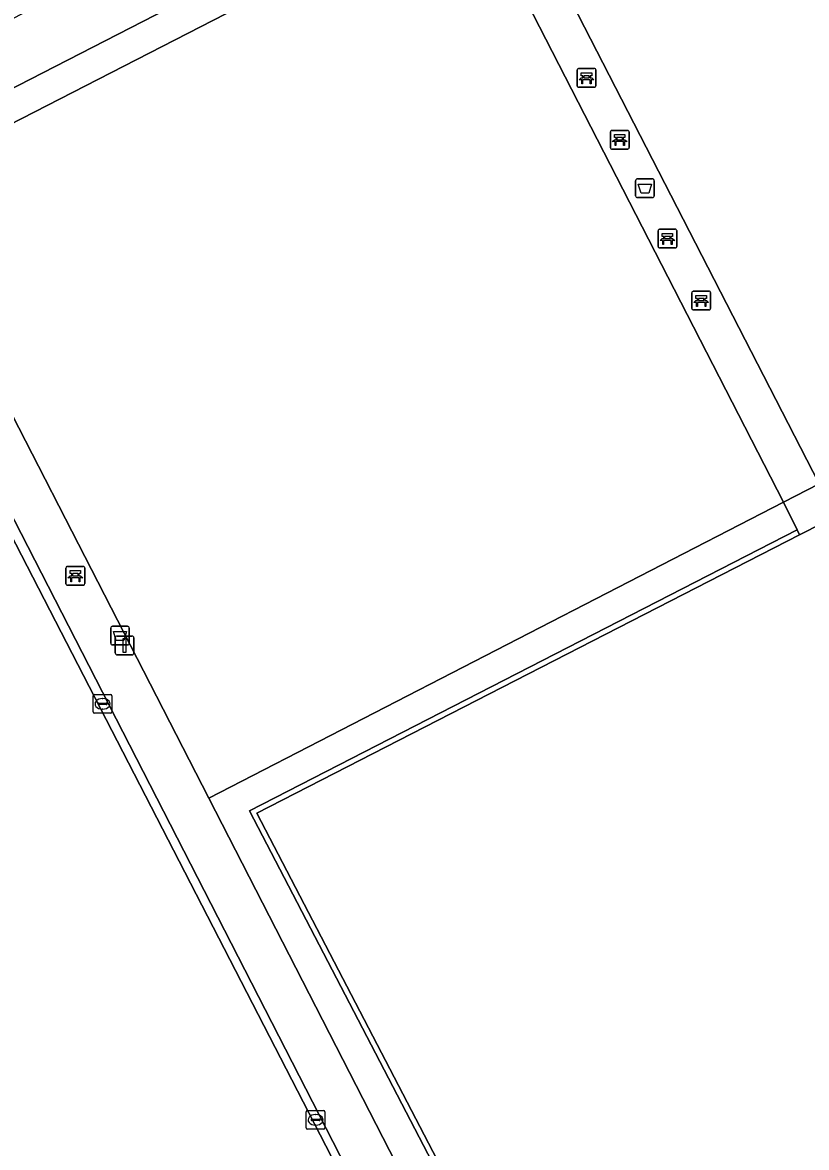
# Model space of a CAD drawing. Extents: x 158835 to 160077, y 386387 to 387778.
# Drawn here: x 159463.8 to 159505.6, y 387306.1 to 387366.1 of the extents above; entities that cross this region are included whole.
import ezdxf

# ---------------------------------------------------------------- set-up
doc = ezdxf.new("R2010")
doc.units = 0
for name, color, linetype in [('IMGEO_Afvalbak', 7, 'Continuous'), ('IMGEO_Bank', 7, 'Continuous'), ('IMGEO_Groenvoorziening', 7, 'Continuous'), ('IMGEO_Hek', 7, 'Continuous'), ('IMGEO_Kolk', 7, 'Continuous'), ('IMGEO_Lichtmast', 7, 'Continuous'), ('IMGEO_Rijbaan_lokaal_open', 7, 'Continuous'), ('IMGEO_Terreindeel_open', 7, 'Continuous'), ('IMGEO_Voetpad_onverhard', 7, 'Continuous'), ('IMGEO_Voetpad_open', 7, 'Continuous')]:
    doc.layers.add(name, color=color, linetype=linetype)

msp = doc.modelspace()

# ---------------------------------------------------------------- linework, layer by layer
at = {"layer": 'IMGEO_Afvalbak'}
for p, q in [((159496.529, 387356.869), (159496.529, 387357.669)), ((159496.529, 387357.669), (159496.529, 387356.869)), ((159496.629, 387357.769), (159497.419, 387357.769)), ((159497.419, 387357.769), (159496.629, 387357.769)), ((159497.519, 387357.669), (159497.519, 387356.869)), ((159497.519, 387356.869), (159497.519, 387357.669)), ((159497.419, 387356.769), (159496.629, 387356.769)), ((159496.629, 387356.769), (159497.419, 387356.769)), ((159468.54, 387333.017), (159468.54, 387333.817)), ((159468.54, 387333.817), (159468.54, 387333.017)), ((159468.64, 387333.917), (159469.43, 387333.917)), ((159469.43, 387333.917), (159468.64, 387333.917)), ((159469.53, 387333.817), (159469.53, 387333.017)), ((159469.53, 387333.017), (159469.53, 387333.817)), ((159469.43, 387332.917), (159468.64, 387332.917)), ((159468.64, 387332.917), (159469.43, 387332.917))]:
    msp.add_line(p, q, dxfattribs=at)
for points in [[(159496.672, 387357.483), (159497.376, 387357.483), (159497.227, 387357.013), (159496.821, 387357.013), (159496.672, 387357.483)], [(159468.683, 387333.631), (159469.387, 387333.631), (159469.238, 387333.161), (159468.832, 387333.161), (159468.683, 387333.631)]]:
    msp.add_lwpolyline(points, dxfattribs=at)
for centre, start, end in [((159496.629, 387357.669), 90, 180), ((159496.629, 387357.669), 90, 180), ((159497.419, 387357.669), 0, 90), ((159497.419, 387357.669), 360, 90), ((159496.629, 387356.869), 180, 270), ((159496.629, 387356.869), 180, 270), ((159497.419, 387356.869), 270, 0), ((159497.419, 387356.869), 270, 0), ((159468.64, 387333.817), 90, 180), ((159468.64, 387333.817), 90, 180), ((159469.43, 387333.817), 0, 90), ((159469.43, 387333.817), 360, 90), ((159468.64, 387333.017), 180, 270), ((159468.64, 387333.017), 180, 270), ((159469.43, 387333.017), 270, 0), ((159469.43, 387333.017), 270, 0)]:
    msp.add_arc(centre, 0.1, start, end, dxfattribs=at)
at = {"layer": 'IMGEO_Bank'}
for p, q in [((159493.408, 387362.724), (159493.408, 387363.565)), ((159493.408, 387363.565), (159493.408, 387362.724)), ((159493.483, 387363.649), (159494.324, 387363.649)), ((159494.324, 387363.649), (159493.483, 387363.649)), ((159494.408, 387363.574), (159494.408, 387362.733)), ((159494.408, 387362.733), (159494.408, 387363.574)), ((159494.105, 387363.047), (159493.712, 387363.047)), ((159493.717, 387363.155), (159493.717, 387363.261)), ((159493.761, 387363.261), (159493.761, 387363.155)), ((159494.049, 387363.267), (159493.767, 387363.267)), ((159493.767, 387363.149), (159494.049, 387363.149)), ((159494.055, 387363.155), (159494.055, 387363.261)), ((159494.099, 387363.261), (159494.099, 387363.155)), ((159494.333, 387362.649), (159493.492, 387362.649)), ((159493.492, 387362.649), (159494.333, 387362.649)), ((159495.182, 387359.429), (159495.182, 387360.27)), ((159495.182, 387360.27), (159495.182, 387359.429)), ((159495.257, 387360.354), (159496.098, 387360.354)), ((159496.098, 387360.354), (159495.257, 387360.354)), ((159495.491, 387359.86), (159495.491, 387359.966)), ((159495.535, 387359.966), (159495.535, 387359.86)), ((159495.823, 387359.972), (159495.541, 387359.972)), ((159495.541, 387359.854), (159495.823, 387359.854)), ((159495.829, 387359.86), (159495.829, 387359.966)), ((159495.873, 387359.966), (159495.873, 387359.86)), ((159496.182, 387360.279), (159496.182, 387359.438)), ((159496.182, 387359.438), (159496.182, 387360.279)), ((159496.107, 387359.354), (159495.266, 387359.354)), ((159495.266, 387359.354), (159496.107, 387359.354)), ((159495.879, 387359.752), (159495.486, 387359.752)), ((159497.8, 387355.084), (159498.641, 387355.084)), ((159498.641, 387355.084), (159497.8, 387355.084)), ((159497.725, 387354.159), (159497.725, 387355)), ((159497.725, 387355), (159497.725, 387354.159)), ((159498.422, 387354.482), (159498.029, 387354.482)), ((159498.034, 387354.59), (159498.034, 387354.696)), ((159498.078, 387354.696), (159498.078, 387354.59)), ((159498.366, 387354.702), (159498.084, 387354.702)), ((159498.084, 387354.584), (159498.366, 387354.584)), ((159498.372, 387354.59), (159498.372, 387354.696)), ((159498.416, 387354.696), (159498.416, 387354.59)), ((159498.725, 387355.009), (159498.725, 387354.168)), ((159498.725, 387354.168), (159498.725, 387355.009)), ((159498.65, 387354.084), (159497.809, 387354.084)), ((159497.809, 387354.084), (159498.65, 387354.084)), ((159499.528, 387350.852), (159499.528, 387351.693)), ((159499.528, 387351.693), (159499.528, 387350.852)), ((159499.603, 387351.777), (159500.444, 387351.777)), ((159500.444, 387351.777), (159499.603, 387351.777)), ((159500.528, 387351.702), (159500.528, 387350.861)), ((159500.528, 387350.861), (159500.528, 387351.702)), ((159500.225, 387351.175), (159499.832, 387351.175)), ((159499.837, 387351.283), (159499.837, 387351.389)), ((159499.881, 387351.389), (159499.881, 387351.283)), ((159500.169, 387351.395), (159499.887, 387351.395)), ((159499.887, 387351.277), (159500.169, 387351.277)), ((159500.175, 387351.283), (159500.175, 387351.389)), ((159500.219, 387351.389), (159500.219, 387351.283)), ((159500.453, 387350.777), (159499.612, 387350.777)), ((159499.612, 387350.777), (159500.453, 387350.777)), ((159466.227, 387337.103), (159467.068, 387337.103)), ((159467.068, 387337.103), (159466.227, 387337.103)), ((159466.152, 387336.178), (159466.152, 387337.019)), ((159466.152, 387337.019), (159466.152, 387336.178)), ((159466.849, 387336.501), (159466.456, 387336.501)), ((159466.461, 387336.609), (159466.461, 387336.715)), ((159466.505, 387336.715), (159466.505, 387336.609)), ((159466.793, 387336.721), (159466.511, 387336.721)), ((159466.511, 387336.603), (159466.793, 387336.603)), ((159466.799, 387336.609), (159466.799, 387336.715)), ((159466.843, 387336.715), (159466.843, 387336.609)), ((159467.152, 387337.028), (159467.152, 387336.187)), ((159467.152, 387336.187), (159467.152, 387337.028)), ((159467.077, 387336.103), (159466.236, 387336.103)), ((159466.236, 387336.103), (159467.077, 387336.103))]:
    msp.add_line(p, q, dxfattribs=at)
for points in [[(159493.655, 387363.047), (159493.513, 387363.047), (159493.625, 387363.149), (159493.711, 387363.149)], [(159493.711, 387363.267), (159493.625, 387363.267), (159493.625, 387363.428), (159494.188, 387363.428), (159494.188, 387363.267), (159494.105, 387363.267)], [(159493.705, 387363.04), (159493.705, 387362.833), (159493.662, 387362.833), (159493.662, 387363.04)], [(159494.105, 387363.149), (159494.188, 387363.149), (159494.3, 387363.047), (159494.161, 387363.047)], [(159494.155, 387363.04), (159494.155, 387362.833), (159494.111, 387362.833), (159494.111, 387363.04)], [(159495.429, 387359.752), (159495.287, 387359.752), (159495.399, 387359.854), (159495.485, 387359.854)], [(159495.485, 387359.972), (159495.399, 387359.972), (159495.399, 387360.133), (159495.962, 387360.133), (159495.962, 387359.972), (159495.879, 387359.972)], [(159495.879, 387359.854), (159495.962, 387359.854), (159496.074, 387359.752), (159495.935, 387359.752)], [(159495.479, 387359.745), (159495.479, 387359.538), (159495.436, 387359.538), (159495.436, 387359.745)], [(159495.929, 387359.745), (159495.929, 387359.538), (159495.885, 387359.538), (159495.885, 387359.745)], [(159497.972, 387354.482), (159497.83, 387354.482), (159497.942, 387354.584), (159498.028, 387354.584)], [(159498.028, 387354.702), (159497.942, 387354.702), (159497.942, 387354.863), (159498.505, 387354.863), (159498.505, 387354.702), (159498.422, 387354.702)], [(159498.022, 387354.475), (159498.022, 387354.268), (159497.979, 387354.268), (159497.979, 387354.475)], [(159498.422, 387354.584), (159498.505, 387354.584), (159498.617, 387354.482), (159498.478, 387354.482)], [(159498.472, 387354.475), (159498.472, 387354.268), (159498.428, 387354.268), (159498.428, 387354.475)], [(159499.831, 387351.395), (159499.745, 387351.395), (159499.745, 387351.556), (159500.308, 387351.556), (159500.308, 387351.395), (159500.225, 387351.395)], [(159499.775, 387351.175), (159499.633, 387351.175), (159499.745, 387351.277), (159499.831, 387351.277)], [(159499.825, 387351.168), (159499.825, 387350.961), (159499.782, 387350.961), (159499.782, 387351.168)], [(159500.225, 387351.277), (159500.308, 387351.277), (159500.42, 387351.175), (159500.281, 387351.175)], [(159500.275, 387351.168), (159500.275, 387350.961), (159500.231, 387350.961), (159500.231, 387351.168)], [(159466.399, 387336.501), (159466.257, 387336.501), (159466.369, 387336.603), (159466.455, 387336.603)], [(159466.455, 387336.721), (159466.369, 387336.721), (159466.369, 387336.882), (159466.932, 387336.882), (159466.932, 387336.721), (159466.849, 387336.721)], [(159466.449, 387336.494), (159466.449, 387336.287), (159466.406, 387336.287), (159466.406, 387336.494)], [(159466.849, 387336.603), (159466.932, 387336.603), (159467.044, 387336.501), (159466.905, 387336.501)], [(159466.899, 387336.494), (159466.899, 387336.287), (159466.855, 387336.287), (159466.855, 387336.494)]]:
    msp.add_lwpolyline(points, dxfattribs=at)
for centre, radius, start, end in [((159493.486, 387363.571), 0.0779, 92.4484, 184.28452), ((159493.486, 387363.571), 0.0779, 92.4484, 184.28452), ((159494.33, 387363.571), 0.0779, 2.4484, 94.28452), ((159494.33, 387363.571), 0.0779, 2.4484, 94.28452), ((159493.655, 387363.04), 0.00671, 2.89567, 87.10433), ((159493.712, 387363.04), 0.00671, 92.89567, 177.10433), ((159493.71, 387363.26), 0.00671, 2.89567, 87.10433), ((159493.71, 387363.156), 0.00671, 272.89567, 357.10433), ((159493.767, 387363.26), 0.00671, 92.89567, 177.10433), ((159493.767, 387363.156), 0.00671, 182.89567, 267.10433), ((159494.049, 387363.26), 0.00671, 2.89567, 87.10433), ((159494.049, 387363.156), 0.00671, 272.89567, 357.10433), ((159494.106, 387363.26), 0.00671, 92.89567, 177.10433), ((159494.106, 387363.156), 0.00671, 182.89567, 267.10433), ((159494.104, 387363.04), 0.00671, 2.89567, 87.10433), ((159494.161, 387363.04), 0.00671, 92.89567, 177.10433), ((159493.486, 387362.727), 0.0779, 182.4484, 274.28452), ((159493.486, 387362.727), 0.0779, 182.4484, 274.28452), ((159494.33, 387362.727), 0.0779, 272.4484, 4.28452), ((159494.33, 387362.727), 0.0779, 272.4484, 4.28452), ((159495.26, 387360.276), 0.0779, 92.4484, 184.28452), ((159495.26, 387360.276), 0.0779, 92.4484, 184.28452), ((159495.484, 387359.965), 0.00671, 2.89567, 87.10433), ((159495.484, 387359.861), 0.00671, 272.89567, 357.10433), ((159495.541, 387359.965), 0.00671, 92.89567, 177.10433), ((159495.541, 387359.861), 0.00671, 182.89567, 267.10433), ((159495.823, 387359.965), 0.00671, 2.89567, 87.10433), ((159495.823, 387359.861), 0.00671, 272.89567, 357.10433), ((159495.88, 387359.965), 0.00671, 92.89567, 177.10433), ((159495.88, 387359.861), 0.00671, 182.89567, 267.10433), ((159496.104, 387360.276), 0.0779, 2.4484, 94.28452), ((159496.104, 387360.276), 0.0779, 2.4484, 94.28452), ((159495.26, 387359.432), 0.0779, 182.4484, 274.28452), ((159495.26, 387359.432), 0.0779, 182.4484, 274.28452), ((159495.429, 387359.745), 0.00671, 2.89567, 87.10433), ((159495.486, 387359.745), 0.00671, 92.89567, 177.10433), ((159495.878, 387359.745), 0.00671, 2.89567, 87.10433), ((159495.935, 387359.745), 0.00671, 92.89567, 177.10433), ((159496.104, 387359.432), 0.0779, 272.4484, 4.28452), ((159496.104, 387359.432), 0.0779, 272.4484, 4.28452), ((159497.803, 387355.006), 0.0779, 92.4484, 184.28452), ((159497.803, 387355.006), 0.0779, 92.4484, 184.28452), ((159498.647, 387355.006), 0.0779, 2.4484, 94.28452), ((159498.647, 387355.006), 0.0779, 2.4484, 94.28452), ((159497.972, 387354.475), 0.00671, 2.89567, 87.10433), ((159498.029, 387354.475), 0.00671, 92.89567, 177.10433), ((159498.027, 387354.695), 0.00671, 2.89567, 87.10433), ((159498.027, 387354.591), 0.00671, 272.89567, 357.10433), ((159498.084, 387354.695), 0.00671, 92.89567, 177.10433), ((159498.084, 387354.591), 0.00671, 182.89567, 267.10433), ((159498.366, 387354.695), 0.00671, 2.89567, 87.10433), ((159498.366, 387354.591), 0.00671, 272.89567, 357.10433), ((159498.423, 387354.695), 0.00671, 92.89567, 177.10433), ((159498.423, 387354.591), 0.00671, 182.89567, 267.10433), ((159498.421, 387354.475), 0.00671, 2.89567, 87.10433), ((159498.478, 387354.475), 0.00671, 92.89567, 177.10433), ((159497.803, 387354.162), 0.0779, 182.4484, 274.28452), ((159497.803, 387354.162), 0.0779, 182.4484, 274.28452), ((159498.647, 387354.162), 0.0779, 272.4484, 4.28452), ((159498.647, 387354.162), 0.0779, 272.4484, 4.28452), ((159499.606, 387351.699), 0.0779, 92.4484, 184.28452), ((159499.606, 387351.699), 0.0779, 92.4484, 184.28452), ((159500.45, 387351.699), 0.0779, 2.4484, 94.28452), ((159500.45, 387351.699), 0.0779, 2.4484, 94.28452), ((159499.606, 387350.855), 0.0779, 182.4484, 274.28452), ((159499.606, 387350.855), 0.0779, 182.4484, 274.28452), ((159499.775, 387351.168), 0.00671, 2.89567, 87.10433), ((159499.832, 387351.168), 0.00671, 92.89567, 177.10433), ((159499.83, 387351.388), 0.00671, 2.89567, 87.10433), ((159499.83, 387351.284), 0.00671, 272.89567, 357.10433), ((159499.887, 387351.388), 0.00671, 92.89567, 177.10433), ((159499.887, 387351.284), 0.00671, 182.89567, 267.10433), ((159500.169, 387351.388), 0.00671, 2.89567, 87.10433), ((159500.169, 387351.284), 0.00671, 272.89567, 357.10433), ((159500.226, 387351.388), 0.00671, 92.89567, 177.10433), ((159500.226, 387351.284), 0.00671, 182.89567, 267.10433), ((159500.224, 387351.168), 0.00671, 2.89567, 87.10433), ((159500.281, 387351.168), 0.00671, 92.89567, 177.10433), ((159500.45, 387350.855), 0.0779, 272.4484, 4.28452), ((159500.45, 387350.855), 0.0779, 272.4484, 4.28452), ((159466.23, 387337.025), 0.0779, 92.4484, 184.28452), ((159466.23, 387337.025), 0.0779, 92.4484, 184.28452), ((159467.074, 387337.025), 0.0779, 2.4484, 94.28452), ((159467.074, 387337.025), 0.0779, 2.4484, 94.28452), ((159466.399, 387336.494), 0.00671, 2.89567, 87.10433), ((159466.456, 387336.494), 0.00671, 92.89567, 177.10433), ((159466.454, 387336.714), 0.00671, 2.89567, 87.10433), ((159466.454, 387336.61), 0.00671, 272.89567, 357.10433), ((159466.511, 387336.714), 0.00671, 92.89567, 177.10433), ((159466.511, 387336.61), 0.00671, 182.89567, 267.10433), ((159466.793, 387336.714), 0.00671, 2.89567, 87.10433), ((159466.793, 387336.61), 0.00671, 272.89567, 357.10433), ((159466.85, 387336.714), 0.00671, 92.89567, 177.10433), ((159466.85, 387336.61), 0.00671, 182.89567, 267.10433), ((159466.848, 387336.494), 0.00671, 2.89567, 87.10433), ((159466.905, 387336.494), 0.00671, 92.89567, 177.10433), ((159466.23, 387336.181), 0.0779, 182.4484, 274.28452), ((159466.23, 387336.181), 0.0779, 182.4484, 274.28452), ((159467.074, 387336.181), 0.0779, 272.4484, 4.28452), ((159467.074, 387336.181), 0.0779, 272.4484, 4.28452)]:
    msp.add_arc(centre, radius, start, end, dxfattribs=at)
at = {"layer": 'IMGEO_Groenvoorziening'}
msp.add_lwpolyline([(159507.539, 387383.472), (159525.266, 387349.051), (159507.288, 387339.828), (159507.184, 387339.775), (159505.445, 387338.883), (159505.276, 387338.796), (159476.339, 387323.951), (159497.402, 387283.466), (159499.18, 387284.357), (159527.523, 387298.562), (159531.09, 387291.559), (159532.147, 387291.955), (159532.668, 387290.563), (159531.858, 387290.259), (159534.414, 387285.356), (159505.554, 387270.805), (159505.066, 387271.781), (159504.621, 387271.564), (159505.597, 387269.689), (159532.175, 387283.323), (159533.536, 387284.016), (159559.064, 387297.137)], dxfattribs=at)
for points in [[(159505.143, 387339.064), (159504.422, 387340.529), (159473.762, 387324.755), (159490.543, 387292.028), (159496.416, 387280.574), (159499.65, 387282.24), (159498.833, 387283.847), (159498.821, 387283.841), (159497.272, 387283.065), (159475.934, 387324.08)], [(159505.276, 387338.796), (159505.143, 387339.064), (159475.934, 387324.08), (159497.272, 387283.065), (159498.821, 387283.841), (159498.833, 387283.847), (159499.332, 387284.098), (159499.18, 387284.357), (159497.402, 387283.466), (159476.339, 387323.951)]]:
    msp.add_lwpolyline(points, close=True, dxfattribs=at)
at = {"layer": 'IMGEO_Hek'}
for points in [[(159487.627, 387373.23), (159456.956, 387357.487), (159465.044, 387341.751)], [(159481.807, 387302.728), (159458.657, 387347.608)], [(159504.422, 387340.529), (159506.312, 387341.501)], [(159473.762, 387324.755), (159465.776, 387340.338)], [(159473.762, 387324.755), (159504.422, 387340.529)]]:
    msp.add_lwpolyline(points, dxfattribs=at)
at = {"layer": 'IMGEO_Kolk'}
for p, q in [((159467.602, 387329.354), (159467.602, 387330.206)), ((159467.677, 387330.28), (159468.529, 387330.28)), ((159468.09, 387330.06), (159468.115, 387330.06)), ((159468.603, 387330.206), (159468.603, 387329.354)), ((159468.529, 387329.28), (159467.677, 387329.28)), ((159467.861, 387329.774), (159467.861, 387329.786)), ((159468.299, 387329.737), (159467.901, 387329.737)), ((159467.904, 387329.823), (159468.302, 387329.823)), ((159468.113, 387329.5), (159468.088, 387329.5)), ((159468.345, 387329.786), (159468.345, 387329.774)), ((159478.964, 387307.173), (159478.964, 387308.025)), ((159479.039, 387308.099), (159479.891, 387308.099)), ((159479.452, 387307.879), (159479.477, 387307.879)), ((159479.965, 387308.025), (159479.965, 387307.173)), ((159479.891, 387307.099), (159479.039, 387307.099)), ((159479.223, 387307.593), (159479.223, 387307.605)), ((159479.661, 387307.556), (159479.263, 387307.556)), ((159479.266, 387307.642), (159479.664, 387307.642)), ((159479.475, 387307.319), (159479.45, 387307.319)), ((159479.707, 387307.605), (159479.707, 387307.593))]:
    msp.add_line(p, q, dxfattribs=at)
for points in [[(159467.602, 387329.354), (159467.602, 387330.206)], [(159467.677, 387330.28), (159468.529, 387330.28)], [(159468.603, 387330.206), (159468.603, 387329.354)], [(159468.529, 387329.28), (159467.677, 387329.28)], [(159478.964, 387307.173), (159478.964, 387308.025)], [(159479.039, 387308.099), (159479.891, 387308.099)], [(159479.965, 387308.025), (159479.965, 387307.173)], [(159479.891, 387307.099), (159479.039, 387307.099)]]:
    msp.add_lwpolyline(points, dxfattribs=at)
for centre, radius, start, end in [((159467.679, 387330.204), 0.0765, 91.55205, 178.44795), ((159467.679, 387330.204), 0.0765, 91.55205, 178.44795), ((159468.527, 387330.204), 0.0765, 1.55205, 88.44795), ((159468.527, 387330.204), 0.0765, 1.55205, 88.44795), ((159467.679, 387329.356), 0.0765, 181.55205, 268.44795), ((159467.679, 387329.356), 0.0765, 181.55205, 268.44795), ((159467.901, 387329.783), 0.0403, 85.87752, 175.75265), ((159467.898, 387329.773), 0.0366, 178.93798, 274.71019), ((159468.302, 387329.78), 0.043, 264.86636, 352.45326), ((159468.306, 387329.785), 0.0386, 1.73085, 96.63898), ((159468.527, 387329.356), 0.0765, 271.55205, 358.44795), ((159468.527, 387329.356), 0.0765, 271.55205, 358.44795), ((159479.041, 387308.023), 0.0765, 91.55205, 178.44795), ((159479.041, 387308.023), 0.0765, 91.55205, 178.44795), ((159479.889, 387308.023), 0.0765, 1.55205, 88.44795), ((159479.889, 387308.023), 0.0765, 1.55205, 88.44795), ((159479.041, 387307.175), 0.0765, 181.55205, 268.44795), ((159479.041, 387307.175), 0.0765, 181.55205, 268.44795), ((159479.263, 387307.602), 0.0403, 85.87752, 175.75265), ((159479.26, 387307.592), 0.0366, 178.93798, 274.71019), ((159479.664, 387307.599), 0.043, 264.86636, 352.45326), ((159479.668, 387307.604), 0.0386, 1.73085, 96.63898), ((159479.889, 387307.175), 0.0765, 271.55205, 358.44795), ((159479.889, 387307.175), 0.0765, 271.55205, 358.44795)]:
    msp.add_arc(centre, radius, start, end, dxfattribs=at)
for centre, major_axis, ratio, start_param, end_param in [((159468.089, 387329.78), (-0.387, 0.002), 0.722429, 4.712389, 7.853982), ((159468.114, 387329.78), (-0.39, 0.002), 0.717154, 1.570796, 4.712389), ((159479.451, 387307.599), (-0.387, 0.002), 0.722429, 4.712389, 7.853982), ((159479.476, 387307.599), (-0.39, 0.002), 0.717154, 1.570796, 4.712389)]:
    msp.add_ellipse(centre, major_axis=major_axis, ratio=ratio, start_param=start_param, end_param=end_param, dxfattribs=at)
at = {"layer": 'IMGEO_Lichtmast'}
for p, q in [((159468.782, 387332.491), (159468.782, 387333.291)), ((159468.782, 387333.291), (159468.782, 387332.491)), ((159468.882, 387333.391), (159469.672, 387333.391)), ((159469.672, 387333.391), (159468.882, 387333.391)), ((159469.772, 387333.291), (159469.772, 387332.491)), ((159469.772, 387332.491), (159469.772, 387333.291)), ((159469.672, 387332.391), (159468.882, 387332.391)), ((159468.882, 387332.391), (159469.672, 387332.391))]:
    msp.add_line(p, q, dxfattribs=at)
msp.add_lwpolyline([(159469.202, 387333.266), (159469.352, 387333.266), (159469.352, 387332.516), (159469.202, 387332.516), (159469.202, 387333.266)], dxfattribs=at)
for centre, start, end in [((159468.882, 387333.291), 90, 180), ((159468.882, 387333.291), 90, 180), ((159469.672, 387333.291), 0, 90), ((159469.672, 387333.291), 360, 90), ((159468.882, 387332.491), 180, 270), ((159468.882, 387332.491), 180, 270), ((159469.672, 387332.491), 270, 0), ((159469.672, 387332.491), 270, 0)]:
    msp.add_arc(centre, 0.1, start, end, dxfattribs=at)
at = {"layer": 'IMGEO_Rijbaan_lokaal_open'}
for points in [[(159490.235, 387376.428), (159458.914, 387360.34), (159457.398, 387363.29), (159457.375, 387363.278), (159443.616, 387390.129)], [(159434.583, 387383.399), (159452.218, 387348.975), (159457.231, 387351.553), (159499.538, 387269.066), (159501.719, 387270.147), (159504.621, 387271.564), (159505.066, 387271.781), (159499.65, 387282.24), (159496.416, 387280.574), (159490.543, 387292.028), (159473.762, 387324.755), (159465.776, 387340.338), (159465.044, 387341.751), (159456.956, 387357.487), (159487.627, 387373.23)]]:
    msp.add_lwpolyline(points, dxfattribs=at)
msp.add_lwpolyline([(159451.769, 387348.744), (159432.073, 387338.616), (159421.676, 387333.304), (159422.162, 387332.358), (159463.774, 387251.258), (159464.173, 387251.43), (159422.25, 387333.111), (159456.946, 387350.947), (159458.657, 387347.608), (159481.807, 387302.728), (159482.711, 387300.982), (159498.538, 387270.391), (159499.29, 387268.939), (159499.538, 387269.066), (159457.231, 387351.553), (159452.218, 387348.975)], close=True, dxfattribs=at)
at = {"layer": 'IMGEO_Terreindeel_open'}
for points in [[(159506.009, 387382.689), (159490.975, 387374.995), (159489.523, 387374.208), (159506.312, 387341.501), (159522.805, 387349.987)], [(159487.627, 387373.23), (159456.956, 387357.487), (159465.044, 387341.751), (159465.776, 387340.338), (159473.762, 387324.755), (159504.422, 387340.529)], [(159458.657, 387347.608), (159443.61, 387339.777), (159441.556, 387338.759), (159425.973, 387330.728), (159448.962, 387285.874), (159481.807, 387302.728)]]:
    msp.add_lwpolyline(points, close=True, dxfattribs=at)
at = {"layer": 'IMGEO_Voetpad_onverhard'}
msp.add_lwpolyline([(159506.312, 387341.501), (159504.422, 387340.529), (159505.143, 387339.064), (159505.276, 387338.796), (159505.445, 387338.883), (159507.184, 387339.775), (159507.048, 387340.042)], close=True, dxfattribs=at)
at = {"layer": 'IMGEO_Voetpad_open'}
for points in [[(159490.235, 387376.428), (159486.69, 387383.297), (159474.193, 387376.945), (159476.285, 387372.944), (159457.398, 387363.29), (159458.914, 387360.34)], [(159506.312, 387341.501), (159489.523, 387374.208), (159487.627, 387373.23), (159504.422, 387340.529)]]:
    msp.add_lwpolyline(points, close=True, dxfattribs=at)

doc.saveas('drawing.dxf')
